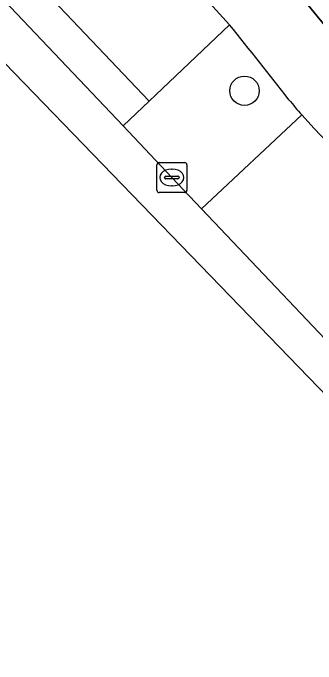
# Model space of a CAD drawing. Extents: x 162523 to 163266, y 381230 to 382050.
# Drawn here: x 162967.44 to 162977.51, y 381398.19 to 381419.88 of the extents above; entities that cross this region are included whole.
import ezdxf

# ---------------------------------------------------------------- set-up
doc = ezdxf.new("R2010")
doc.units = 0
for name, color, linetype in [('IMGEO_Berm_groen', 7, 'Continuous'), ('IMGEO_Boom', 7, 'Continuous'), ('IMGEO_Fietspad_gesloten', 7, 'Continuous'), ('IMGEO_Kolk', 7, 'Continuous'), ('IMGEO_Rijbaan_lokaal_gesloten', 7, 'Continuous'), ('IMGEO_Voetpad_open', 7, 'Continuous')]:
    doc.layers.add(name, color=color, linetype=linetype)

msp = doc.modelspace()

# ---------------------------------------------------------------- linework, layer by layer
at = {"layer": 'IMGEO_Berm_groen'}
msp.add_lwpolyline([(162974.639, 381419.479), (162971.962, 381416.935), (162971.1, 381416.115), (162972.718, 381414.396), (162973.7, 381413.358), (162977.04, 381416.48)], dxfattribs=at)
for centre, radius, start, end in [((162856.732, 381324.027), 151.701, 37.79228, 38.99219), ((162987.66, 381425.844), 14.159, 218.7136, 221.405)]:
    msp.add_arc(centre, radius, start, end, dxfattribs=at)
at = {"layer": 'IMGEO_Boom'}
msp.add_circle((162975.133, 381417.288), 0.489, dxfattribs=at)
at = {"layer": 'IMGEO_Fietspad_gesloten'}
for points in [[(162966.059, 381428.692), (162972.06, 381422.33), (162974.639, 381419.479)], [(162993.271, 381402.913), (162981.388, 381415.366), (162980.035, 381416.858), (162979.022, 381417.976), (162976.233, 381421.393)], [(162977.04, 381416.48), (162977.453, 381416.035), (162979.575, 381413.782), (162990.407, 381402.396), (162990.52, 381402.277), (163000.013, 381392.294), (163000.648, 381391.627), (163008.08, 381383.81), (163008.692, 381383.167), (163016.539, 381374.914), (163016.707, 381374.738), (163017.17, 381374.253), (163024.609, 381366.461), (163025.241, 381365.799), (163031.894, 381358.829), (163032.523, 381358.171), (163039.221, 381351.154), (163040.593, 381349.697)]]:
    msp.add_lwpolyline(points, dxfattribs=at)
for centre, radius, start, end in [((162856.732, 381324.027), 151.701, 37.79228, 38.99219), ((162987.66, 381425.844), 14.159, 218.7136, 221.405)]:
    msp.add_arc(centre, radius, start, end, dxfattribs=at)
at = {"layer": 'IMGEO_Kolk'}
for p, q in [((162972.292, 381414.896), (162973.144, 381414.896)), ((162972.217, 381413.97), (162972.217, 381414.822)), ((162972.705, 381414.676), (162972.73, 381414.676)), ((162973.218, 381414.822), (162973.218, 381413.97)), ((162972.476, 381414.39), (162972.476, 381414.402)), ((162972.914, 381414.353), (162972.516, 381414.353)), ((162972.519, 381414.439), (162972.917, 381414.439)), ((162972.96, 381414.402), (162972.96, 381414.39)), ((162972.728, 381414.116), (162972.703, 381414.116)), ((162973.144, 381413.896), (162972.292, 381413.896))]:
    msp.add_line(p, q, dxfattribs=at)
for points in [[(162972.292, 381414.896), (162973.144, 381414.896)], [(162972.217, 381413.97), (162972.217, 381414.822)], [(162973.218, 381414.822), (162973.218, 381413.97)], [(162973.144, 381413.896), (162972.292, 381413.896)]]:
    msp.add_lwpolyline(points, dxfattribs=at)
for centre, radius, start, end in [((162972.294, 381414.82), 0.0765, 91.552, 178.448), ((162972.294, 381414.82), 0.0765, 91.552, 178.448), ((162973.142, 381414.82), 0.0765, 1.552, 88.448), ((162973.142, 381414.82), 0.0765, 1.552, 88.448), ((162972.516, 381414.399), 0.0403, 85.8775, 175.7526), ((162972.513, 381414.389), 0.0366, 178.938, 274.7102), ((162972.917, 381414.396), 0.043, 264.8664, 352.4533), ((162972.921, 381414.401), 0.0386, 1.7309, 96.639), ((162972.294, 381413.972), 0.0765, 181.552, 268.448), ((162972.294, 381413.972), 0.0765, 181.552, 268.448), ((162973.142, 381413.972), 0.0765, 271.552, 358.448), ((162973.142, 381413.972), 0.0765, 271.552, 358.448)]:
    msp.add_arc(centre, radius, start, end, dxfattribs=at)
for centre, major_axis, ratio, start_param, end_param in [((162972.704, 381414.396), (-0.387, 0.002), 0.722429, 4.712389, 7.853982), ((162972.729, 381414.396), (-0.39, 0.002), 0.717154, 1.570796, 4.712389)]:
    msp.add_ellipse(centre, major_axis=major_axis, ratio=ratio, start_param=start_param, end_param=end_param, dxfattribs=at)
at = {"layer": 'IMGEO_Rijbaan_lokaal_gesloten'}
for points in [[(162887.11, 381503.092), (162963.914, 381421.653), (162967.157, 381418.214), (163074.793, 381306.702), (163143.693, 381232.736), (163143.732, 381232.914), (163146.87, 381246.552), (163146.483, 381246.256), (163145.74, 381245.612)], [(163021.301, 381363.034), (163013.088, 381371.672), (162986.682, 381399.65), (162986.368, 381399.99), (162985.524, 381400.871), (162976.597, 381410.3), (162973.7, 381413.358), (162972.718, 381414.396), (162971.1, 381416.115), (162960.882, 381426.909), (162960.098, 381427.764), (162957.731, 381430.254), (162919.892, 381470.214), (162901.988, 381489.161)]]:
    msp.add_lwpolyline(points, dxfattribs=at)
at = {"layer": 'IMGEO_Voetpad_open'}
for points in [[(162976.233, 381421.393), (162979.022, 381417.976), (162980.035, 381416.858), (162981.376, 381418.11), (162981.097, 381418.403), (162983.379, 381420.58), (162976.626, 381427.791), (162972.114, 381431.768), (162970.134, 381435.285), (162965.5, 381435.272), (162950.743, 381450.74), (162949.274, 381452.279), (162949.085, 381452.478), (162948.785, 381452.793), (162947.952, 381453.669), (162903.859, 381500)], [(162964.379, 381430.36), (162961.723, 381427.739), (162971.962, 381416.935), (162974.639, 381419.479), (162972.06, 381422.33), (162966.059, 381428.692)], [(162979.575, 381413.782), (162977.453, 381416.035), (162977.04, 381416.48), (162973.7, 381413.358), (162976.597, 381410.3), (162985.524, 381400.871), (162986.368, 381399.99), (162986.682, 381399.65)]]:
    msp.add_lwpolyline(points, dxfattribs=at)
msp.add_lwpolyline([(162961.723, 381427.739), (162960.882, 381426.909), (162971.1, 381416.115), (162971.962, 381416.935)], close=True, dxfattribs=at)

doc.saveas('drawing.dxf')
